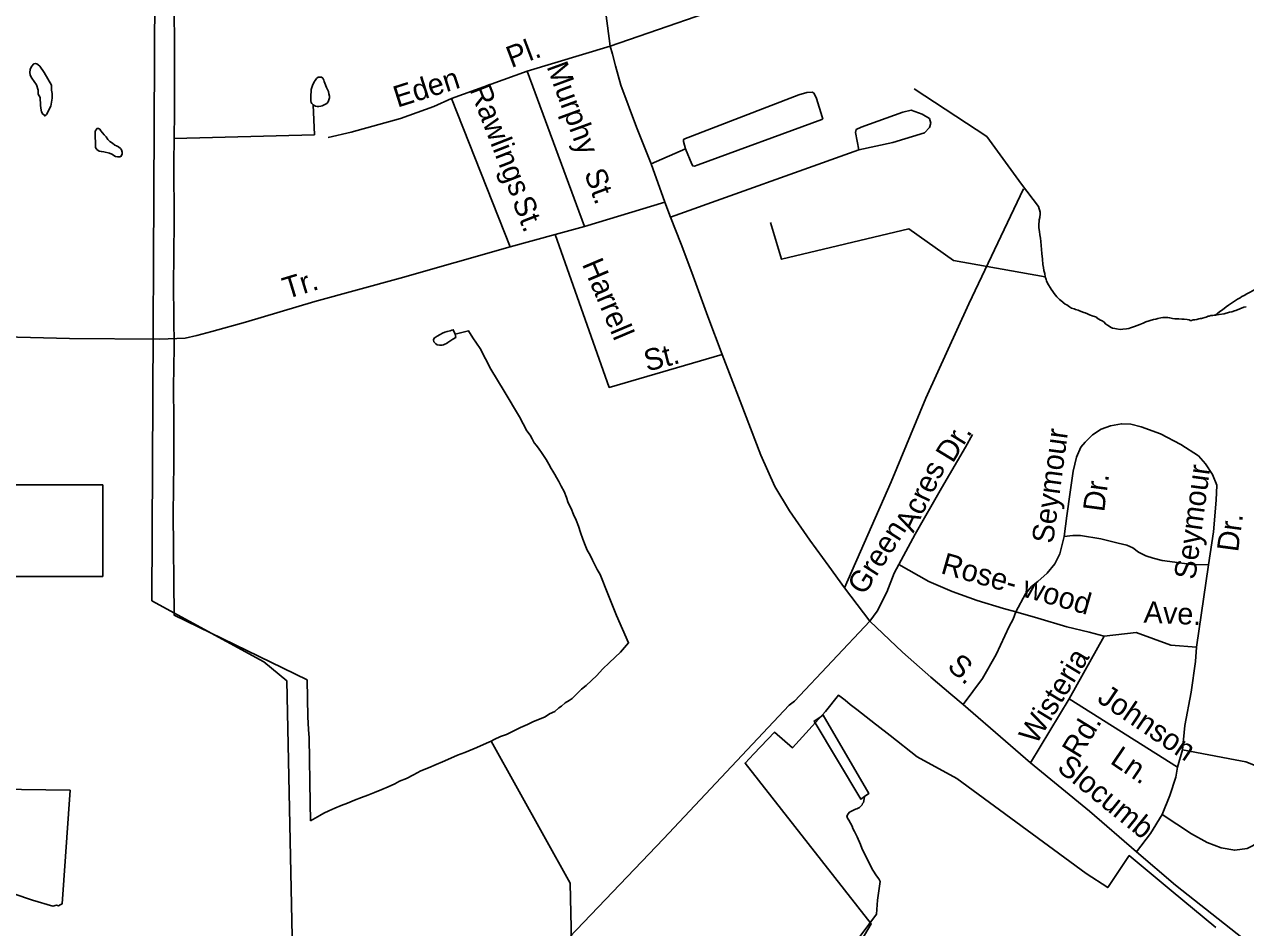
# Model space of a CAD drawing. Extents: x 2206922 to 2357709, y 510027 to 673830.
# Drawn here: x 2297982 to 2303373, y 583981 to 587969 of the extents above; entities that cross this region are included whole.
import ezdxf

# ---------------------------------------------------------------- set-up
doc = ezdxf.new("R2010")
doc.units = 0
for name, color, linetype in [('Exist Boundary Political City Limit New', 7, 'Continuous'), ('Exist Cultural Warehouse Building Footprint', 7, 'Continuous'), ('Exist Hydrographic Misc Water Feature', 7, 'Continuous'), ('Exist Road Non-System Type 51', 7, 'Continuous'), ('Exist Road Non-System Type 51 Label', 7, 'Continuous'), ('Map Preparation Boundary City Limit Buffer Line', 7, 'Continuous')]:
    doc.layers.add(name, color=color, linetype=linetype)

msp = doc.modelspace()

# ---------------------------------------------------------------- linework, layer by layer
at = {"layer": 'Exist Boundary Political City Limit New'}
msp.add_lwpolyline([(2303241.8, 583981.3), (2303044.5, 584145.4), (2302859.5, 584299.7), (2302765, 584157.9), (2302669.8, 584219.9), (2302098.8, 584640.2), (2301923.2, 584735.2), (2301803.8, 584829.8), (2301745.8, 584875.6), (2301740, 584880.1), (2301657.2, 584944.3), (2301628.2, 584967.1), (2301605, 584985.2), (2301576.2, 585007.7), (2301518.2, 584934.8), (2301373.2, 584775.2), (2301293.5, 584844.2), (2301201.8, 584748.1), (2301163.2, 584707.8), (2301720, 583997.3), (2301556.2, 583719.7)], dxfattribs=at)
at = {"layer": 'Exist Cultural Warehouse Building Footprint'}
for p, q in [((2297360.4, 585935.9), (2298328.2, 585935.9)), ((2298328.2, 585935.9), (2298328.2, 585532.3)), ((2298328.2, 585532.3), (2297360.4, 585532.3))]:
    msp.add_line(p, q, dxfattribs=at)
at = {"layer": 'Exist Hydrographic Misc Water Feature'}
for points in [[(2300378, 581478.6), (2300327, 581578.3), (2300217.1, 581685.4), (2299980, 582033.6), (2299716.9, 582538.1), (2299529.9, 582852.1), (2299394, 583125.6), (2299225, 583364.8), (2299171.9, 583589.1), (2299139.9, 585071.1), (2299039, 585155.5), (2298545.1, 585424.4), (2298557, 588122.2), (2298582, 588923.9), (2299155.9, 588970), (2299631, 588982.7)], [(2298642.7, 587465.6), (2298645.1, 587579.6), (2298643.3, 588334.9), (2298645.1, 588902.8)], [(2298050.7, 587647.1), (2298053.1, 587613.1), (2298055, 587599), (2298057, 587583.4), (2298063, 587573.5), (2298069.1, 587569.4), (2298071.4, 587565.4), (2298079.4, 587571.5), (2298098.9, 587607.9), (2298104.6, 587643.9), (2298104.4, 587663.8), (2298101.9, 587679.6), (2298101.7, 587701.5), (2298069.3, 587757.1), (2298049.5, 587785.2), (2298043.1, 587791), (2298036.9, 587794.8), (2298031.4, 587796.9), (2298023.4, 587794.8), (2298013.4, 587782.9), (2298007.4, 587770.8), (2298005.6, 587756.5), (2298007.6, 587746.5), (2298009.9, 587738.9), (2298014, 587732.6), (2298034.5, 587703.1), (2298042.5, 587679.2), (2298042.3, 587661), (2298050.7, 587647.1)], [(2299256.4, 587614), (2299266.4, 587608), (2299274.8, 587606.4), (2299280.6, 587606.3), (2299290.8, 587608.4), (2299296.6, 587610.4), (2299302.5, 587612.3), (2299316.7, 587620.4), (2299322.4, 587626.8), (2299326.1, 587636.8), (2299328.4, 587644.6), (2299328.4, 587652.7), (2299325.7, 587662.8), (2299324.1, 587672.8), (2299315.7, 587690.7), (2299307.5, 587710.5), (2299305.4, 587716.5), (2299303.3, 587722.5), (2299301.5, 587728.5), (2299299, 587732.5), (2299293.3, 587736.2), (2299285.3, 587736.2), (2299279.4, 587736.3), (2299271.2, 587730.2), (2299265.6, 587722.1), (2299261.5, 587715.8), (2299253.7, 587700), (2299247.8, 587681.8), (2299245.9, 587648), (2299245.9, 587637.9), (2299246.8, 587631.7), (2299248.4, 587623.8), (2299250.7, 587619.8), (2299256.4, 587614)], [(2302489, 586855.1), (2302486.8, 586869.3), (2302482.7, 586883.3), (2302480.4, 586895.4), (2302478.6, 586909), (2302476.1, 586932.9), (2302473.9, 586957.2), (2302469.6, 587011), (2302467.3, 587025.1), (2302465.3, 587040.8), (2302462.8, 587054.9), (2302460.3, 587070.7), (2302460.3, 587080.9), (2302462.6, 587106.9), (2302464.2, 587116.8), (2302466.1, 587132.8), (2302465.7, 587140.9), (2302459.5, 587164.9), (2302384.5, 587263.8), (2302230.5, 587474), (2301910.6, 587684.8)], [(2299256.4, 587614), (2299262.1, 587482.2), (2298642.7, 587465.6)], [(2298358.7, 587452.3), (2298371, 587444.4), (2298381, 587436.4), (2298389, 587432.8), (2298396.8, 587428.7), (2298405.4, 587421), (2298411.2, 587414.9), (2298413.4, 587405.2), (2298413.4, 587401.1), (2298413.2, 587397.1), (2298409.5, 587387.1), (2298403.6, 587384.8), (2298393.3, 587384.7), (2298383.5, 587386.6), (2298367.7, 587396.2), (2298357.2, 587400.2), (2298333.2, 587406.3), (2298321.6, 587408), (2298311.3, 587410), (2298301.1, 587417.6), (2298295.1, 587425.8), (2298295.1, 587437.6), (2298295.1, 587455.5), (2298294.7, 587465.7), (2298294.7, 587475.8), (2298294.5, 587485.5), (2298294.5, 587497.7), (2298298.4, 587503.6), (2298302.3, 587509.5), (2298308.4, 587509.8), (2298314.2, 587506.1), (2298318.5, 587499.7), (2298334.3, 587482), (2298342.9, 587472.2), (2298350.7, 587460.4), (2298358.7, 587452.3)], [(2299244.7, 584453.5), (2299243.7, 584531.5), (2299239, 584819.3), (2299236.3, 584855.4), (2299233.8, 584911.3), (2299229.9, 585074.9), (2298643.5, 585360.7), (2298638.4, 585808.4), (2298642.1, 586032.1), (2298642.1, 586220.3), (2298640.2, 586368.2), (2298642.3, 586543.8), (2298639.4, 586815.5), (2298642.7, 587097.7), (2298641.6, 587359.4), (2298642.7, 587465.6)], [(2302489, 586855.1), (2302084.1, 586927), (2301887.2, 587066.6), (2301324.8, 586932.7), (2301275.1, 587093.9)], [(2303240.3, 586685.2), (2303234.4, 586685.3), (2303228, 586683.4), (2303220.5, 586683.4), (2303212.5, 586681.3), (2303208.6, 586681.1), (2303204.5, 586678.9), (2303198.5, 586676.9), (2303192.8, 586675), (2303182.5, 586672.8), (2303178.8, 586671), (2303172.5, 586670.7), (2303166.5, 586668.8), (2303158.5, 586666.7), (2303148.5, 586664.6), (2303142.5, 586664.3), (2303135, 586662.2), (2303129, 586662.3), (2303124.5, 586664.2), (2303114.7, 586666), (2303102.8, 586667.9), (2303092.5, 586667.7), (2303078.4, 586669.9), (2303070.8, 586669.8), (2303060.5, 586669.7), (2303050.5, 586671.2), (2303038.6, 586673.4), (2303028.7, 586675.3), (2303018.5, 586675.2), (2303008.6, 586675.1), (2302998.6, 586673), (2302986.3, 586670.8), (2302977.1, 586668.5), (2302966.8, 586666.4), (2302932.8, 586656.1), (2302921.3, 586650.2), (2302906.9, 586643.8), (2302883.1, 586635.6), (2302865.5, 586629.4), (2302857.5, 586627.3), (2302847.5, 586625.2), (2302831.3, 586623.2), (2302819.4, 586622.9), (2302803.6, 586624.9), (2302795.4, 586626.5), (2302785.3, 586628.4), (2302777.1, 586632.5), (2302767.1, 586640.5), (2302756.8, 586646.1), (2302747.2, 586656.1), (2302736.7, 586662.1), (2302732.6, 586664), (2302718.7, 586671.7), (2302714.8, 586676), (2302706.8, 586679.6), (2302700.9, 586681.7), (2302684.7, 586687.4), (2302674.8, 586691.3), (2302664.4, 586695.3), (2302658.6, 586697), (2302654.5, 586699.2), (2302644.5, 586703.2), (2302640.6, 586705), (2302634.4, 586707.1), (2302622.3, 586711), (2302616.8, 586712.7), (2302604.1, 586716.6), (2302596.3, 586722.6), (2302584.4, 586730.5), (2302576.6, 586734.5), (2302558.3, 586750.2), (2302552.2, 586754), (2302544.2, 586762.1), (2302540.1, 586765.9), (2302527.8, 586781.6), (2302521.6, 586789.8), (2302515.5, 586799.6), (2302499.3, 586827.2), (2302495, 586837.2), (2302493.1, 586843.2), (2302489, 586855.1)], [(2303562.5, 586850.9), (2303546.3, 586868.7), (2303528.2, 586860.4), (2303508.8, 586850), (2303492.6, 586842.3), (2303468.8, 586831.7), (2303461, 586826), (2303448.9, 586819.7), (2303438.8, 586813.5), (2303429, 586807.3), (2303414.8, 586799.3), (2303393.3, 586787.1), (2303379.2, 586779.1), (2303367.1, 586772.8), (2303357, 586768.6), (2303349.6, 586762.4), (2303337.5, 586756.5), (2303319.9, 586744.2), (2303298, 586730.1), (2303288.1, 586721.8), (2303271.9, 586709.7), (2303260, 586701.7), (2303240.3, 586685.2)], [(2303240.3, 586685.2), (2303256.3, 586687.7), (2303278.5, 586692), (2303302.5, 586698.2), (2303312.5, 586700.3), (2303323.8, 586704.3), (2303330.2, 586706.6), (2303348.2, 586712.8), (2303365.6, 586720.7), (2303375.7, 586722.9)], [(2299883.2, 586601.5), (2299887.1, 586587.5), (2299873.6, 586579.4), (2299851.7, 586564.9), (2299845.7, 586560.9), (2299837.9, 586556.8), (2299831.6, 586554.9), (2299825.8, 586552.6), (2299819.9, 586552.7), (2299813.9, 586552.8), (2299803.5, 586554.3), (2299797.7, 586558.4), (2299789.7, 586568.1), (2299787.5, 586576.1), (2299791.6, 586584.5), (2299803.5, 586592.4), (2299817.2, 586600.5), (2299827.1, 586606.7), (2299838.7, 586610.6), (2299849, 586613.2), (2299861.1, 586617), (2299869.1, 586619), (2299875, 586621.4), (2299883.2, 586601.5)], [(2299883.2, 586601.5), (2299942.9, 586616), (2299961.4, 586586.1), (2299993.8, 586538.6), (2300040.7, 586447.2), (2300099.8, 586349.9), (2300167, 586236.4), (2300199.4, 586175.1), (2300214, 586155.1), (2300224, 586139.4), (2300232, 586121.1), (2300242.5, 586109.4), (2300254.6, 586093.4), (2300264.2, 586079.8), (2300273, 586065.9), (2300284.9, 586047.9), (2300297, 586028.2), (2300307.1, 586008), (2300315.5, 585996.3), (2300323.3, 585982.5), (2300331.7, 585968.7), (2300341.7, 585950.5), (2300352.2, 585930.7), (2300364.3, 585907), (2300375, 585881.1), (2300382.7, 585857.2), (2300395, 585831.4), (2300405.7, 585805.5), (2300418, 585779.7), (2300428.1, 585753.8), (2300436.3, 585725.8), (2300446.5, 585695.9), (2300457, 585670), (2300467, 585648.2), (2300479.5, 585626.4), (2300489.4, 585604.2), (2300499.8, 585582.4), (2300510.1, 585562.6), (2300524.4, 585540.6), (2300557.2, 585455.4), (2300596.2, 585359.5), (2300649.5, 585238.3), (2300613.8, 585197.8), (2300564.6, 585151.3), (2300534.7, 585123), (2300509.3, 585094.8), (2300485.3, 585072.9), (2300461.5, 585050.5), (2300441.8, 585034.4), (2300414.1, 585005.7), (2300400.2, 584993.6), (2300386.2, 584983.6), (2300368.8, 584973.6), (2300352.8, 584959.4), (2300340.7, 584951.1), (2300323.3, 584935.1), (2300300.7, 584924.7), (2300281.2, 584912.6), (2300255.4, 584902.3), (2300229.4, 584892), (2300203.5, 584877.6), (2300171.7, 584865.4), (2300139.8, 584849.1), (2300110.2, 584834.5), (2300084.2, 584824.6), (2300056.3, 584812.2), (2300042.6, 584804.1)], [(2301690.2, 584560.1), (2301674.6, 584547.9), (2301468.5, 584893.2), (2301508.7, 584919.6), (2301710, 584574.2), (2301690.2, 584560.1)], [(2300042.6, 584804.1), (2300032.5, 584800), (2300008.7, 584789.8), (2299978.6, 584777.3), (2299926.9, 584755.1), (2299893.3, 584742.3), (2299863.8, 584730.1), (2299827.5, 584713.7), (2299799.8, 584701.6), (2299765.9, 584687.2), (2299731.7, 584672.9), (2299700.1, 584656.6), (2299668.5, 584640.2), (2299638.4, 584627.8), (2299616.9, 584615.6), (2299587.1, 584603), (2299559.3, 584591), (2299527.3, 584578.4), (2299497.3, 584566.3), (2299469.6, 584555.9), (2299439.5, 584543.8), (2299407.7, 584531.5), (2299380, 584521.1), (2299352.2, 584508.7), (2299326.3, 584496.3), (2299304.2, 584486.3), (2299286.7, 584475.9), (2299244.7, 584453.5)], [(2300405.3, 583234.9), (2300397.7, 583914.5), (2300391.2, 584178.3), (2300042.6, 584804.1)], [(2298183.4, 584588.2), (2298147.9, 584086.2), (2298139.9, 584082.1), (2298132.1, 584078), (2298123.9, 584080.1), (2298107.9, 584076), (2298018.1, 584102.9), (2297773, 584184.4), (2297596.7, 584232.9), (2297588.9, 584234.8), (2297576.6, 584244.8), (2297560.4, 584266.7), (2297558.6, 584284.4), (2297549.7, 584326.3), (2297553, 584450.3), (2297553.8, 584562.1), (2297557.7, 584578.2), (2297557.7, 584590.3), (2297561.4, 584592.2), (2297577.6, 584600.3), (2297859.4, 584593.1), (2298183.4, 584588.2)], [(2301651.8, 584393.5), (2301645.9, 584405.8), (2301639.5, 584419.3), (2301635.8, 584429.6), (2301621.3, 584455.3), (2301615.3, 584465.1), (2301613.3, 584473.1), (2301619.2, 584483.2), (2301624.7, 584491.3), (2301644.8, 584501.6), (2301650.6, 584503.6), (2301656.9, 584505.5), (2301669, 584511.8), (2301674.6, 584517.8), (2301680.3, 584523.9), (2301682.6, 584530), (2301686.3, 584533.9), (2301688.3, 584541.7), (2301690.2, 584560.1)], [(2301566.3, 583801), (2301744.1, 584040.6), (2301748.8, 584102.8), (2301760.3, 584185), (2301754.3, 584196.8), (2301744.3, 584210.5), (2301727.9, 584234.5), (2301719.5, 584248.3), (2301678.5, 584331.9), (2301672.7, 584347.8), (2301658, 584381.7), (2301651.8, 584393.5)]]:
    msp.add_lwpolyline(points, dxfattribs=at)
at = {"layer": 'Exist Road Non-System Type 51'}
for p, q in [((2301788, 588296.4), (2300567.8, 587872.5)), ((2300567.8, 587872.5), (2300201.5, 587762.1)), ((2300201.5, 587762.1), (2299867.5, 587642.8)), ((2300455.1, 587076.9), (2300201.5, 587762.1)), ((2300126.7, 586986.5), (2299867.5, 587642.8)), ((2300899.9, 587420.3), (2300748.4, 587354.3)), ((2301666.4, 587415.6), (2300834.8, 587117.5)), ((2303156.5, 585219.7), (2303208.8, 585582.7)), ((2302594.1, 584991.4), (2302748.8, 585268.8)), ((2302594.1, 584991.4), (2302423.8, 584708.8)), ((2303073.3, 584690), (2302594.1, 584991.4)), ((2303073.3, 584690), (2303094.6, 584766.9))]:
    msp.add_line(p, q, dxfattribs=at)
for points in [[(2300809, 587184.6), (2300748.4, 587354.3), (2300683.9, 587515.7), (2300615.5, 587701.5), (2300591, 587786.7), (2300578.1, 587837.6), (2300567.8, 587872.5), (2300548.5, 588018.3), (2300521.4, 588291.9), (2300508.5, 588442.9), (2300493, 588608.1), (2300480.1, 588739.7), (2300480.1, 588831.3), (2300490.4, 588945.5), (2300512.4, 589121.1), (2300585.9, 589608.2), (2300638.6, 589986.7), (2300666.5, 590179.8), (2300751.4, 590733.6), (2300795.6, 591041.9), (2300857.2, 591452.5), (2300966.5, 592191.3), (2301054.9, 592820.1)], [(2300899.9, 587420.3), (2300928.7, 587352.6), (2300932.8, 587344.8), (2300940.9, 587342.7), (2300956.8, 587349), (2301502.3, 587548.8), (2301506.3, 587552.8), (2301504.2, 587560.7), (2301479.3, 587642.5), (2301469, 587664.3), (2301461, 587670.2), (2301436.3, 587669.1), (2301401.3, 587657.6), (2300893.6, 587462.2), (2300891.6, 587458.2), (2300891.6, 587452.2), (2300899.9, 587420.3)], [(2299867.5, 587642.8), (2299790.1, 587606.6), (2299641.7, 587553.1), (2299425.1, 587493.7), (2299323.2, 587470.5)], [(2301666.4, 587415.6), (2301815.4, 587447.3), (2301955.2, 587490.2), (2301977.5, 587514.4), (2301983.1, 587533), (2301977.5, 587553.5), (2301945.8, 587572.2), (2301897.4, 587590.8), (2301860.1, 587581.5), (2301675.7, 587516.2), (2301653.4, 587505.1), (2301651.5, 587492), (2301666.4, 587415.6)], [(2302393.1, 587243.7), (2302150.9, 586735.3), (2301960.9, 586318.9), (2301808.3, 585949.4), (2301602.2, 585481.2)], [(2300809, 587184.6), (2300455.1, 587076.9), (2300325.3, 587042), (2300126.7, 586986.5), (2299640.5, 586848.9), (2299264.2, 586746.4), (2298958.6, 586655), (2298809.6, 586614), (2298742.5, 586595.4), (2298691.2, 586583.3), (2298580.2, 586579.4), (2298180.8, 586582.8), (2296856.1, 586617), (2296408.5, 586631.4)], [(2301714.5, 585334.7), (2301602.2, 585481.2), (2301533.9, 585576.7), (2301450, 585691.5), (2301359.8, 585821.2), (2301295.3, 585928.3), (2301233.4, 586067.7), (2301141.8, 586305.2), (2301063.1, 586512.3), (2300998.6, 586680.1), (2300929, 586874.3), (2300881.2, 586998.8), (2300834.8, 587117.5), (2300809, 587184.6)], [(2301063.1, 586512.3), (2300563.6, 586366.1), (2300325.3, 587042)], [(2303208.8, 585582.7), (2303230.9, 585729.4), (2303243.7, 585868.2), (2303245.8, 585934.4), (2303226.6, 585981.4), (2303196.7, 586028.4), (2303164.7, 586064.7), (2303087.9, 586113.8), (2302998.2, 586160.8), (2302912.8, 586192.9), (2302865.9, 586203.5), (2302825.3, 586205.7), (2302776.2, 586197.1), (2302735.7, 586182.2), (2302697.3, 586156.5), (2302665.3, 586124.5), (2302646, 586103.2), (2302626.8, 586058.3), (2302611.9, 585996.4), (2302599.1, 585904.5), (2302584.1, 585799.9), (2302571.7, 585708.7)], [(2302167.9, 586158.7), (2302137, 586103.2), (2302030.3, 585921.6), (2301915, 585718.7), (2301842.4, 585584.2)], [(2302359.3, 585375.3), (2302400.9, 585454.6), (2302428.7, 585488.1), (2302456.4, 585510.1), (2302497, 585546.4), (2302531.1, 585587), (2302552.5, 585631.9), (2302571.7, 585708.7)], [(2303208.8, 585582.7), (2303135.2, 585584.9), (2303060.5, 585595.6), (2303005, 585602), (2302965.8, 585611.9), (2302932.4, 585623.3), (2302900.4, 585638.3), (2302874.8, 585657.5), (2302849.2, 585670.3), (2302810.7, 585678.8), (2302733.9, 585698.1), (2302644.3, 585713), (2302610.1, 585713), (2302571.7, 585708.7)], [(2301842.4, 585584.2), (2301821.1, 585545.7), (2301789.1, 585462.4), (2301746.4, 585379.1), (2301714.5, 585334.7)], [(2301842.4, 585584.2), (2301975, 585508.9), (2302078.2, 585465), (2302187.8, 585426.3), (2302303.9, 585390.8), (2302359.3, 585375.3)], [(2302125.9, 584966.3), (2302212.3, 585081.1), (2302271.6, 585186.9), (2302329.7, 585310.8), (2302346.5, 585343.1), (2302359.3, 585375.3)], [(2302748.8, 585268.8), (2302682.7, 585285.9), (2302584.5, 585309.4), (2302456.4, 585347.8), (2302359.3, 585375.3)], [(2299777.3, 583300.7), (2300803.9, 584373.3), (2301357.5, 584963.7), (2301381.3, 584981.1), (2301714.5, 585334.7)], [(2304365.1, 583179.9), (2304359.7, 583183.3), (2304306.2, 583223.9), (2304201.3, 583297.3), (2304117.9, 583361.1), (2304054.8, 583406.8), (2303919.6, 583504.6), (2303580.2, 583760.9), (2303063.7, 584168.9), (2302891.9, 584316.2), (2302684.4, 584495.1), (2302423.8, 584708.8), (2302312.9, 584804.3), (2302125.9, 584966.3), (2302071.7, 585011.4), (2301984, 585087.6), (2301858.9, 585197.3), (2301714.5, 585334.7)], [(2303156.5, 585219.7), (2303043.4, 585228.2), (2302890, 585284.9), (2302748.8, 585268.8)], [(2303156.5, 585219.7), (2303152.2, 585155.6), (2303133, 585021), (2303105.3, 584873.7), (2303094.6, 584766.9)], [(2303094.6, 584766.9), (2303327.8, 584721.9), (2303374.2, 584713.5), (2303408.4, 584700.7), (2303434, 584685.7), (2303463.9, 584660.1), (2303491.6, 584628.1), (2303506.6, 584581.1), (2303513, 584536.2), (2303508.7, 584487.1), (2303493.8, 584435.8), (2303466, 584391), (2303434, 584358.9), (2303380.6, 584331.2), (2303325.1, 584322.6), (2303265.4, 584333.3), (2303203.5, 584356.8), (2303135.2, 584395.3), (2303005, 584480.7)], [(2303005, 584480.7), (2303039.1, 584564), (2303064.7, 584645.1), (2303073.3, 584690)], [(2302891.9, 584316.2), (2302953.8, 584397.4), (2303005, 584480.7)]]:
    msp.add_lwpolyline(points, dxfattribs=at)
at = {"layer": 'Map Preparation Boundary City Limit Buffer Line'}
msp.add_lwpolyline([(2303241.8, 583981.3), (2303044.5, 584145.4), (2302859.5, 584299.7), (2302765, 584157.9), (2302669.8, 584219.9), (2302098.8, 584640.2), (2301923.2, 584735.2), (2301803.8, 584829.8), (2301745.8, 584875.6), (2301740, 584880.1), (2301657.2, 584944.3), (2301628.2, 584967.1), (2301605, 584985.2), (2301576.2, 585007.7), (2301518.2, 584934.8), (2301373.2, 584775.2), (2301293.5, 584844.2), (2301201.8, 584748.1), (2301163.2, 584707.8), (2301720, 583997.3), (2301556.2, 583719.7)], dxfattribs=at)

# ---------------------------------------------------------------- texts
at = {"layer": 'Exist Road Non-System Type 51 Label'}
for s, rotation, p in [('Pl.', 20.6506, (2300131.4, 587776.1)), ('Murphy', 290.1931, (2300286.2, 587783.6)), ('Eden', 17.6595, (2299628.9, 587601.2)), ('Rawlings', 291.3125, (2299945.5, 587683.4)), ('St.', 290.1931, (2300452, 587313)), ('St.', 291.3125, (2300134.1, 587188.8)), ('Harrell', 292.981, (2300442.4, 586911.2)), ('Tr.', 16.9072, (2299138.9, 586756.1)), ('St.', 14.378, (2300730.5, 586436.1)), ('Dr.', 58.5808, (2302080.5, 586028.4)), ('Seymour', 82.4195, (2302523.3, 585674.1)), ('Acres', 63.8843, (2301906.6, 585720.8)), ('Seymour', 82.4195, (2303151, 585514.7)), ('Dr.', 82.4195, (2302748.8, 585814)), ('Dr.', 82.4195, (2303340.1, 585637.2)), ('Green', 57.2741, (2301689, 585444.6)), ('Rose- wood', 344.1289, (2302023.1, 585546.8)), ('Ave.', 357.4957, (2302922.1, 585328.2)), ('S.', 318.6987, (2302051.4, 585128.2)), ('Wisteria', 58.6434, (2302448, 584785)), ('Johnson', 325.87, (2302713, 584981.8)), ('Rd.', 58.6434, (2302638.3, 584723.3)), ('Ln.', 325.87, (2302770.6, 584709.4)), ('Slocumb', 320.9855, (2302535.8, 584678.9))]:
    msp.add_text(s, height=95, rotation=rotation, dxfattribs=at).set_placement(p)

doc.saveas('drawing.dxf')
